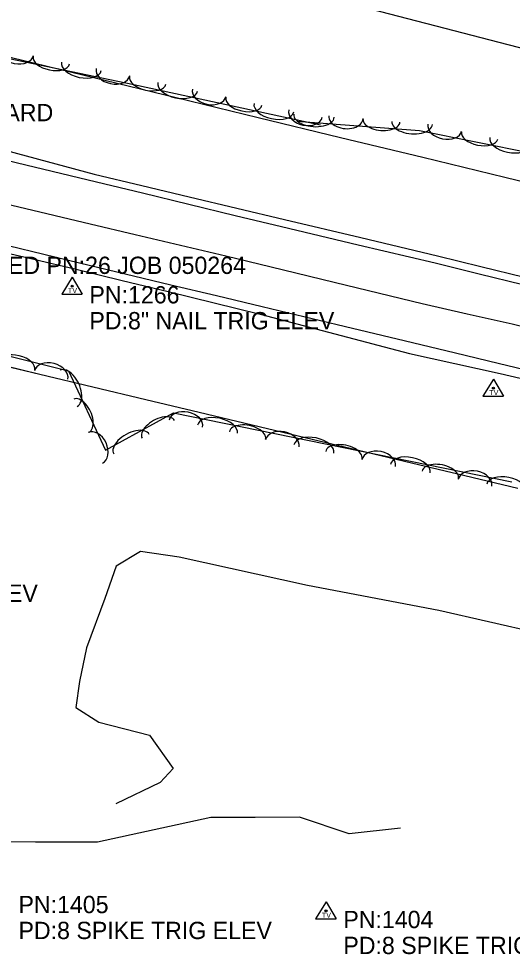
# Model space of a CAD drawing. Extents: x 1441650 to 1491889, y 345904 to 358319.
# Drawn here: x 1474303.6 to 1474446.2, y 347643.4 to 347913.9 of the extents above; entities that cross this region are included whole.
import ezdxf

# ---------------------------------------------------------------- set-up
doc = ezdxf.new("R2010")
doc.units = 0
for name, color, linetype in [('S_DITCHLINE', 7, 'Continuous'), ('S_EDGE_PAVEMENT', 7, 'Continuous'), ('S_PAVEMENT_CROWN', 7, 'Continuous'), ('S_PRIMARY_CTL_ANNOT', 7, 'Continuous'), ('S_SECONDARY_CTL', 7, 'Continuous'), ('S_SECONDARY_CTL_ANNOT', 7, 'Continuous'), ('S_SHOULDER', 7, 'Continuous'), ('S_SIGN_ANNOT', 7, 'Continuous'), ('S_STREAM', 7, 'Continuous'), ('S_TREE', 7, 'Continuous')]:
    doc.layers.add(name, color=color, linetype=linetype)

msp = doc.modelspace()

# ---------------------------------------------------------------- linework, layer by layer
at = {"layer": 'S_DITCHLINE'}
msp.add_lwpolyline([(1474413.89, 347679.82), (1474399.07, 347678.18), (1474384.7, 347683.01), (1474371.89, 347682.96), (1474359.08, 347682.91), (1474342.74, 347679.33), (1474326.41, 347675.76), (1474308.47, 347675.8), (1474290.54, 347675.83), (1474277.06, 347678.37), (1474263.58, 347680.91), (1474251.11, 347686.17), (1474238.64, 347691.44), (1474227.35, 347693.62), (1474221.98, 347695.11), (1474216.34, 347696.78)], dxfattribs=at)
at = {"layer": 'S_EDGE_PAVEMENT'}
for points in [[(1474198.55, 347897.4), (1474221.54, 347891.88), (1474244.52, 347886.37), (1474264.91, 347881.47), (1474285.29, 347876.58), (1474305.68, 347871.68), (1474326.06, 347866.79), (1474339.42, 347863.55), (1474352.77, 347860.3), (1474366.13, 347857.05), (1474379.49, 347853.81), (1474401.69, 347848.57), (1474423.9, 347843.33), (1474436.59, 347840.2), (1474449.28, 347837.06)], [(1474192.21, 347874.4), (1474215.53, 347868.79), (1474238.85, 347863.18), (1474259.44, 347858.22), (1474280.03, 347853.26), (1474300.62, 347848.3), (1474321.21, 347843.34), (1474334.39, 347840.17), (1474347.57, 347837), (1474360.76, 347833.84), (1474373.94, 347830.67), (1474395.66, 347825.49), (1474417.38, 347820.32), (1474429.76, 347817.33), (1474442.14, 347814.34), (1474455.31, 347811.1)]]:
    msp.add_lwpolyline(points, dxfattribs=at)
at = {"layer": 'S_PAVEMENT_CROWN'}
msp.add_lwpolyline([(1474195.91, 347885.76), (1474218.83, 347880.06), (1474241.74, 347874.35), (1474262.36, 347869.41), (1474282.99, 347864.47), (1474303.61, 347859.53), (1474324.24, 347854.6), (1474337.31, 347851.5), (1474350.39, 347848.41), (1474363.46, 347845.32), (1474376.53, 347842.22), (1474398.33, 347836.91), (1474420.13, 347831.6), (1474433.13, 347828.63), (1474446.13, 347825.66), (1474459.17, 347822.55)], dxfattribs=at)
at = {"layer": 'S_SECONDARY_CTL'}
for p, q in [((1474319.05, 347839.21), (1474316.04, 347834.25)), ((1474319.05, 347839.21), (1474322, 347834.25)), ((1474316.04, 347834.25), (1474322, 347834.25)), ((1474440.75, 347809.69), (1474437.74, 347804.74)), ((1474440.75, 347809.69), (1474443.7, 347804.74)), ((1474437.74, 347804.74), (1474443.7, 347804.74)), ((1474392.4, 347658.53), (1474389.39, 347653.58)), ((1474392.4, 347658.53), (1474395.35, 347653.58)), ((1474389.39, 347653.58), (1474395.35, 347653.58))]:
    msp.add_line(p, q, dxfattribs=at)
for centre, radius in [((1474319.05, 347836.6), 0.311), ((1474319.05, 347836.6), 0.183), ((1474319.05, 347836.6), 0.103), ((1474440.75, 347807.08), 0.311), ((1474440.75, 347807.08), 0.183), ((1474440.75, 347807.08), 0.103), ((1474392.4, 347655.92), 0.311), ((1474392.4, 347655.92), 0.183), ((1474392.4, 347655.92), 0.103)]:
    msp.add_circle(centre, radius, dxfattribs=at)
at = {"layer": 'S_SHOULDER'}
for points in [[(1474198.75, 347899.32), (1474222.2, 347895.15), (1474245.64, 347890.97), (1474263.41, 347885.95), (1474281.18, 347880.92), (1474303.29, 347874.93), (1474325.4, 347868.94), (1474339.15, 347865.67), (1474352.91, 347862.41), (1474366.66, 347859.14), (1474380.41, 347855.88), (1474402.49, 347850.62), (1474424.57, 347845.35), (1474437.15, 347842.25), (1474449.73, 347839.15)], [(1474192.03, 347871.93), (1474214.79, 347865.61), (1474237.54, 347859.29), (1474237.55, 347859.29), (1474254.53, 347856.11), (1474271.51, 347852.93), (1474283.68, 347850.08), (1474295.85, 347847.22), (1474308.02, 347844.36), (1474320.19, 347841.5), (1474333.5, 347838.26), (1474346.8, 347835.02), (1474360.11, 347831.78), (1474373.42, 347828.53), (1474394.98, 347822.82), (1474416.53, 347817.12), (1474429.61, 347814.23), (1474442.69, 347811.35), (1474455.53, 347808.35)]]:
    msp.add_lwpolyline(points, dxfattribs=at)
at = {"layer": 'S_STREAM'}
for points in [[(1474880.04, 347815.81), (1474854.27, 347813.81), (1474842.55, 347816.05), (1474812.76, 347821.24), (1474741.15, 347836.18), (1474655.02, 347858.48), (1474596.2, 347871.73), (1474556.24, 347881.46), (1474541.66, 347885.16), (1474493.97, 347894.01), (1474479.62, 347897.4), (1474387.01, 347921.49)], [(1474511.1, 347723.11), (1474424.97, 347742.76), (1474387.08, 347750.03), (1474349.93, 347758.17), (1474338.79, 347759.84), (1474331.77, 347755.57), (1474328.49, 347746.29), (1474323.19, 347732), (1474321.22, 347722.22), (1474320.15, 347714.69), (1474326.81, 347710.53), (1474341.37, 347706.72), (1474348.23, 347697.12), (1474344.48, 347693.01), (1474331.69, 347686.85)]]:
    msp.add_lwpolyline(points, dxfattribs=at)
at = {"layer": 'S_TREE'}
for points in [[(1474390.78, 347883.11), (1474336.87, 347894.8), (1474298.59, 347902.81), (1474262.51, 347902.96), (1474228.54, 347917), (1474185.11, 347927.81), (1474159.88, 347937.75), (1474141.34, 347960.99), (1474118.11, 347985.67), (1474106.02, 348004.85), (1474102.51, 348029.64), (1474104.27, 348055.96), (1474104.5, 348076.46)], [(1474087.81, 347954.68), (1474111.56, 347948.9), (1474135.32, 347943.13), (1474159.07, 347937.36), (1474182.82, 347931.59), (1474206.57, 347925.81), (1474230.32, 347920.04), (1474254.07, 347914.27), (1474277.82, 347908.5), (1474301.57, 347902.72), (1474325.32, 347896.95), (1474349.07, 347891.18), (1474372.82, 347885.4), (1474396.57, 347879.63), (1474420.32, 347873.86), (1474444.07, 347868.09), (1474467.82, 347862.31)], [(1474087.81, 347954.68), (1474111.56, 347948.9), (1474135.31, 347943.13), (1474159.06, 347937.36), (1474182.81, 347931.59), (1474206.57, 347925.81), (1474230.32, 347920.04), (1474254.07, 347914.27), (1474277.82, 347908.49), (1474301.57, 347902.72), (1474325.32, 347896.95), (1474349.07, 347891.18), (1474372.82, 347885.4), (1474396.57, 347879.63), (1474420.32, 347873.86), (1474444.07, 347868.09), (1474467.82, 347862.31)], [(1474890.7, 347766.83), (1474853.01, 347769.37), (1474829.6, 347775.26), (1474807.38, 347791.95), (1474781.32, 347785.62), (1474753.68, 347789.24), (1474717.99, 347803.84), (1474696.43, 347814.79), (1474661.54, 347821.93), (1474618.7, 347830.4), (1474581.57, 347840.1), (1474545.67, 347839.84), (1474517.1, 347848.02), (1474483.66, 347863.55), (1474451.9, 347874.98), (1474419.38, 347881.55), (1474383.97, 347884.17)], [(1474094.85, 347862.57), (1474110.2, 347858.9), (1474125.54, 347855.23), (1474140.89, 347851.56), (1474156.23, 347847.89), (1474171.58, 347844.22), (1474186.92, 347840.54), (1474202.27, 347836.87), (1474217.62, 347833.2), (1474232.96, 347829.53), (1474248.31, 347825.86), (1474263.65, 347822.19), (1474279, 347818.52), (1474294.34, 347814.85), (1474309.69, 347811.18), (1474325.03, 347807.5), (1474340.38, 347803.83), (1474355.72, 347800.16), (1474371.07, 347796.49), (1474386.41, 347792.82), (1474401.76, 347789.15), (1474417.1, 347785.48), (1474432.45, 347781.81), (1474447.8, 347778.13)], [(1474094.85, 347862.56), (1474110.19, 347858.88), (1474125.54, 347855.21), (1474140.88, 347851.54), (1474156.23, 347847.87), (1474171.58, 347844.2), (1474186.92, 347840.53), (1474202.27, 347836.86), (1474217.61, 347833.19), (1474232.96, 347829.52), (1474248.3, 347825.85), (1474263.65, 347822.18), (1474278.99, 347818.51), (1474294.34, 347814.83), (1474309.68, 347811.16), (1474325.03, 347807.49), (1474340.37, 347803.82), (1474355.72, 347800.15), (1474371.07, 347796.48), (1474386.41, 347792.81), (1474401.76, 347789.14), (1474417.1, 347785.47), (1474432.45, 347781.8), (1474447.79, 347778.13)], [(1474191.92, 347726.15), (1474181.15, 347761.93), (1474175.31, 347784.41), (1474174.64, 347798.22), (1474175.47, 347813.71), (1474186.88, 347820.34), (1474202.7, 347821.88), (1474226.26, 347826.18), (1474253.15, 347827.19), (1474286.74, 347819.91), (1474318.03, 347812.1), (1474328.7, 347789.19), (1474348.3, 347799.98), (1474446.09, 347779.97)]]:
    msp.add_lwpolyline(points, dxfattribs=at)
for centre, major_axis, ratio, start_param, end_param in [((1474303.03, 347904.31), (4.85, -1.01), 0.684243, 3.141593, 6.283185), ((1474313.06, 347901.95), (5.23, -1.09), 0.539857, 3.141593, 6.283185), ((1474321.74, 347900.13), (5.74, -1.2), 0.549223, 3.141593, 6.283185), ((1474330.85, 347898.49), (4.85, -1.01), 0.684243, 3.141593, 6.283185), ((1474340.89, 347896.1), (5.22, -1.13), 0.539857, 3.141593, 6.283185), ((1474349.56, 347894.22), (5.74, -1.24), 0.549223, 3.141593, 6.283185), ((1474358.66, 347892.51), (4.84, -1.05), 0.684243, 3.141593, 6.283185), ((1474368.68, 347890.07), (5.22, -1.13), 0.539857, 3.141593, 6.283185), ((1474377.34, 347888.2), (5.74, -1.24), 0.549223, 3.141593, 6.283185), ((1474386.45, 347886.49), (4.84, -1.05), 0.684243, 3.141593, 6.283185), ((1474388.92, 347885.87), (5.85, -0.44), 0.534552, 3.144304, 6.285897), ((1474398.17, 347885.44), (4.94, -0.38), 0.665963, 3.145928, 6.287521), ((1474408.43, 347884.43), (5.33, -0.4), 0.525437, 3.144222, 6.285815), ((1474417.27, 347883.77), (5.85, -0.44), 0.534552, 3.144304, 6.285897), ((1474426.69, 347882.43), (4.86, -0.98), 0.665491, 3.141593, 6.283185), ((1474436.74, 347880.15), (5.24, -1.06), 0.525062, 3.141593, 6.283185), ((1474445.43, 347878.39), (5.75, -1.16), 0.534171, 3.141593, 6.283185), ((1474303.07, 347813.65), (-5.19, 1.29), 0.54067, 3.141593, 6.283185), ((1474313, 347810.9), (-4.81, 1.2), 0.685273, 3.141593, 6.283185), ((1474318.04, 347807.05), (-2.45, 5.23), 0.559267, 3.138245, 6.279838), ((1474321.72, 347799.14), (-2.23, 4.76), 0.54973, 3.138352, 6.279945), ((1474343.96, 347795.17), (-4.68, -2.58), 0.541007, 3.141435, 6.283028), ((1474351.91, 347796.81), (-4.85, 0.99), 0.685351, 3.141773, 6.283365), ((1474361.03, 347795.21), (-5.75, 1.18), 0.550112, 3.141703, 6.283295), ((1474369.72, 347793.43), (-5.24, 1.07), 0.540731, 3.141699, 6.283292), ((1474325.76, 347789.85), (-2.07, 4.41), 0.69675, 3.136023, 6.277615), ((1474336.2, 347790.9), (-5.14, -2.83), 0.550392, 3.14143, 6.283023), ((1474379.76, 347791.11), (-4.85, 0.99), 0.685351, 3.141773, 6.283365), ((1474388.88, 347789.51), (-5.75, 1.18), 0.550112, 3.141703, 6.283295), ((1474397.57, 347787.73), (-5.24, 1.07), 0.540731, 3.141699, 6.283292), ((1474407.61, 347785.41), (-4.85, 0.99), 0.685351, 3.141773, 6.283365), ((1474416.73, 347783.81), (-5.75, 1.18), 0.550112, 3.141703, 6.283295), ((1474425.42, 347782.04), (-5.24, 1.07), 0.540731, 3.141699, 6.283292), ((1474435.45, 347779.71), (-4.85, 0.99), 0.685351, 3.141773, 6.283365), ((1474444.58, 347778.11), (-5.75, 1.18), 0.550112, 3.141703, 6.283295)]:
    msp.add_ellipse(centre, major_axis=major_axis, ratio=ratio, start_param=start_param, end_param=end_param, dxfattribs=at)

# ---------------------------------------------------------------- texts
at = {"layer": 'S_PRIMARY_CTL_ANNOT'}
msp.add_text('PD:STD AHTD MON.STAMPED PN:26 JOB 050264', height=5, dxfattribs=at).set_placement((1474213.58, 347840.12))
at = {"layer": 'S_SECONDARY_CTL'}
for p in [(1474317.85, 347834.59), (1474439.55, 347805.07), (1474391.2, 347653.91)]:
    msp.add_text('TV', height=1.5, rotation=360, dxfattribs=at).set_placement(p)
at = {"layer": 'S_SECONDARY_CTL_ANNOT'}
for s, p in [('PN:1266', (1474324.05, 347831.6)), ('PD:8" NAIL TRIG ELEV', (1474324.05, 347824.1)), ('PD:8 SPIKE TRIG ELEV', (1474235.95, 347745.28)), ('PN:1405', (1474303.56, 347655.25)), ('PN:1404', (1474397.4, 347650.92)), ('PD:8 SPIKE TRIG ELEV', (1474303.56, 347647.75)), ('PD:8 SPIKE TRIG ELEV', (1474397.4, 347643.42))]:
    msp.add_text(s, height=5, dxfattribs=at).set_placement(p)
at = {"layer": 'S_SIGN_ANNOT'}
msp.add_text('PLACKARD', height=5, dxfattribs=at).set_placement((1474277.56, 347884.29))

doc.saveas('drawing.dxf')
